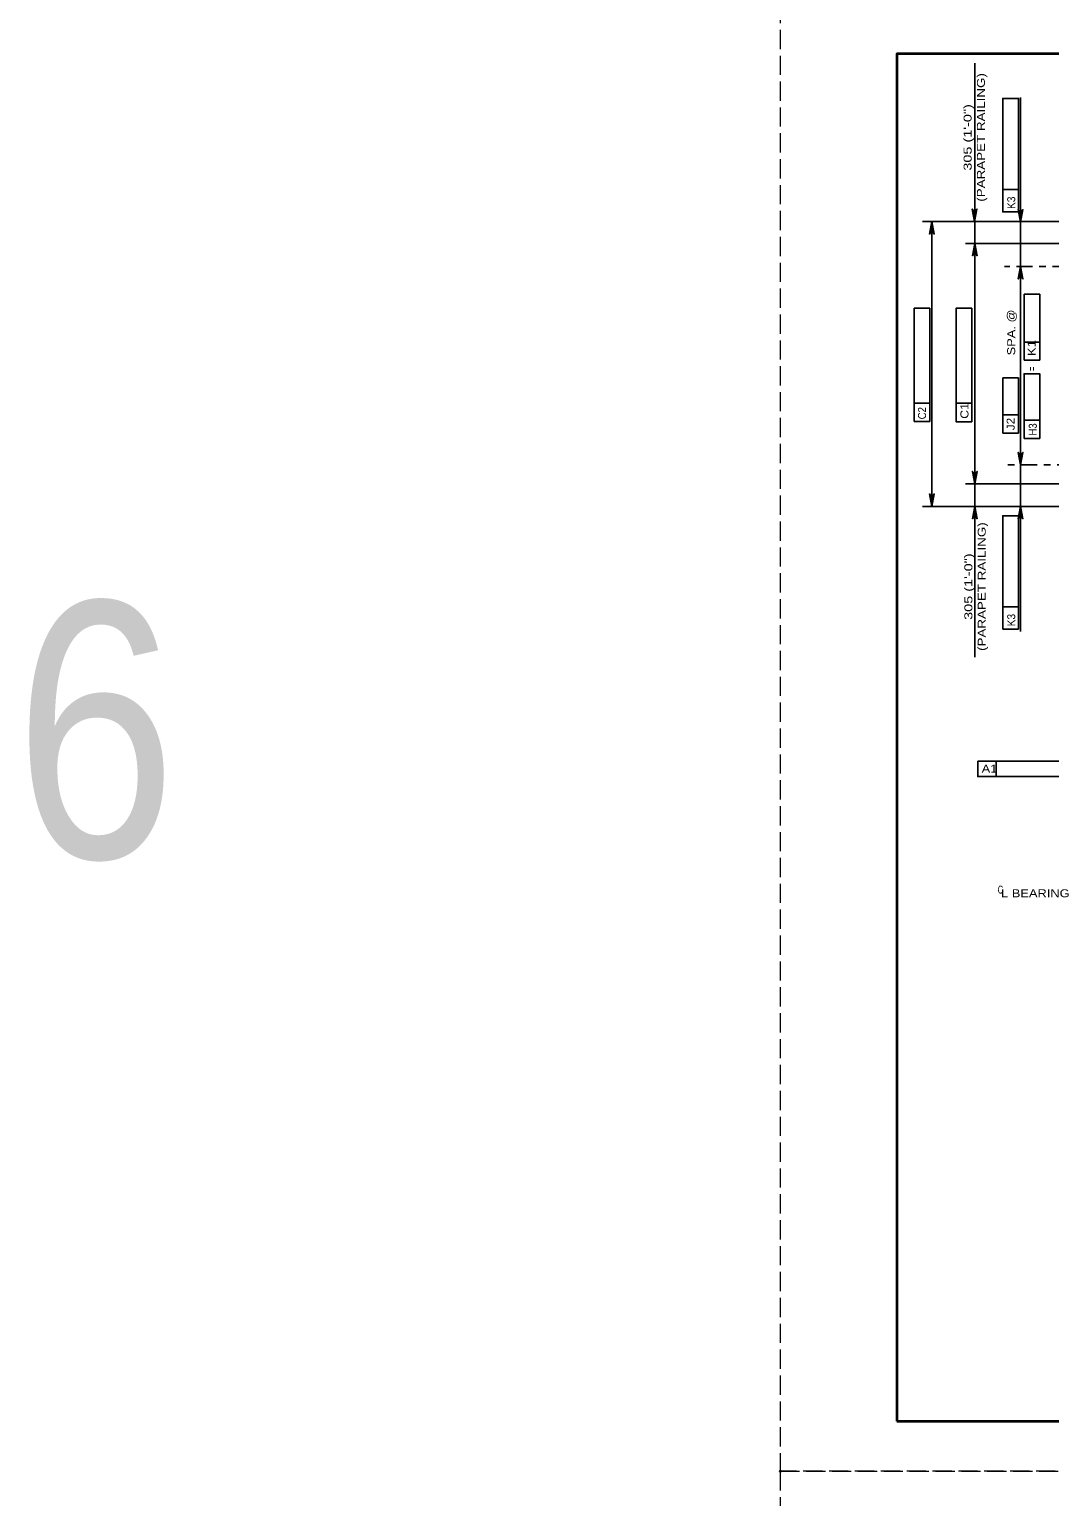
# Model space of a CAD drawing. Extents: x -11 to 79, y -154 to 0.
# Drawn here: x -11.26 to 4.04, y -132.38 to -110.38 of the extents above; entities that cross this region are included whole.
import ezdxf
from ezdxf.enums import TextEntityAlignment as Align

# ---------------------------------------------------------------- set-up
doc = ezdxf.new("R2010")
doc.units = 0
doc.header["$LTSCALE"] = 0.048
doc.header["$PDMODE"] = 32
doc.header["$PDSIZE"] = 0.024
doc.linetypes.add('DOT_DASHED', pattern=[7.7, 5, -1.2, 0.3, -1.2])
doc.linetypes.add('LONG_DASHED', pattern=[7.5, 6, -1.5])
for name, color, linetype, lineweight in [('1', 7, 'Continuous', 25), ('4', 7, 'Continuous', 25), ('63', 7, 'LONG_DASHED', 13)]:
    doc.layers.add(name, color=color, linetype=linetype, lineweight=lineweight)
doc.layers.add('53', color=7, linetype='Continuous')
doc.layers.add('62', color=7, linetype='Continuous')

msp = doc.modelspace()

# ---------------------------------------------------------------- hatches: boundary and pattern name
at = {"layer": '4'}
for points in [[(3.585, -113.15625), (3.62283, -113.15625), (3.60392, -113.26967)], [(3.585, -114.04958), (3.62283, -114.04958), (3.60392, -113.93625)], [(3.585, -116.797), (3.62283, -116.797), (3.60392, -116.91042)], [(3.585, -117.64183), (3.62283, -117.64183), (3.60392, -117.52842)]]:
    msp.add_hatch(color=256, dxfattribs=at).paths.add_polyline_path(points)

# ---------------------------------------------------------------- linework, layer by layer
at = {"layer": '1', "lineweight": 35}
msp.add_lwpolyline([(1.75, -131.25), (33.25, -131.25), (33.25, -110.75), (1.75, -110.75)], close=True, dxfattribs=at)
at = {"layer": '4'}
for p, q in [((2.91583, -110.88658), (2.91583, -119.79233)), ((3.60392, -114.27992), (3.60392, -111.40292)), ((3.57275, -112.78258), (3.3365, -112.78258)), ((3.60392, -113.15625), (3.60392, -113.04283)), ((9.06142, -113.26408), (2.13292, -113.26408)), ((2.27333, -113.26408), (2.27333, -117.53308)), ((9.29208, -113.59025), (2.77542, -113.59025)), ((3.60392, -117.53308), (3.60392, -114.27992)), ((3.6555, -114.35358), (3.89167, -114.35358)), ((3.6555, -115.33925), (3.6555, -114.35358)), ((3.89167, -114.35358), (3.89167, -115.33925)), ((2.00633, -114.56225), (2.24258, -114.56225)), ((2.00633, -116.263), (2.00633, -114.56225)), ((2.24258, -114.56225), (2.24258, -116.263)), ((3.89167, -115.07125), (3.6555, -115.07125)), ((3.89167, -115.33925), (3.6555, -115.33925)), ((3.33575, -115.60542), (3.57192, -115.60542)), ((3.33575, -116.43433), (3.33575, -115.60542)), ((3.57192, -115.60542), (3.57192, -116.43433)), ((2.24258, -115.98742), (2.00633, -115.98742)), ((2.87158, -115.98808), (2.63533, -115.98808)), ((3.57192, -116.15875), (3.33575, -116.15875)), ((2.24258, -116.263), (2.00633, -116.263)), ((3.89167, -116.23908), (3.6555, -116.23908)), ((3.57192, -116.43433), (3.33575, -116.43433)), ((3.89167, -116.51467), (3.6555, -116.51467)), ((7.02683, -117.19492), (2.77542, -117.19492)), ((6.7255, -117.53308), (2.13292, -117.53308)), ((3.60392, -117.64183), (3.60392, -117.75525)), ((3.60392, -117.75525), (3.60392, -119.41067)), ((3.57275, -119.03958), (3.3365, -119.03958)), ((3.57275, -119.37492), (3.3365, -119.37492)), ((2.96125, -121.35467), (4.62225, -121.35467)), ((3.23692, -121.58533), (3.23692, -121.35467))]:
    msp.add_line(p, q, dxfattribs=at)
at = {"layer": '4', "linetype": 'DOT_DASHED'}
for p, q in [((17.28283, -113.93625), (3.36083, -113.93625)), ((15.73267, -116.91042), (3.34217, -116.91042))]:
    msp.add_line(p, q, dxfattribs=at)
at = {"layer": '4'}
for points in [[(3.57275, -113.118), (3.3365, -113.118), (3.3365, -111.41717), (3.57275, -111.41717)], [(3.585, -113.15625), (3.62283, -113.15625), (3.60392, -113.26967)], [(3.585, -114.04958), (3.62283, -114.04958), (3.60392, -113.93625)], [(2.87158, -116.26367), (2.63533, -116.26367), (2.63533, -114.56283), (2.87158, -114.56283)], [(3.585, -116.797), (3.62283, -116.797), (3.60392, -116.91042)], [(3.585, -117.64183), (3.62283, -117.64183), (3.60392, -117.52842)]]:
    msp.add_lwpolyline(points, close=True, dxfattribs=at)
for points in [[(2.91325, -113.26225), (2.87833, -113.07583), (2.88825, -113.09017), (2.90075, -113.09758), (2.91325, -113.09975), (2.92575, -113.09758), (2.93825, -113.09017), (2.94825, -113.07583), (2.91325, -113.26225), (2.93825, -113.09017), (2.92575, -113.09758), (2.91325, -113.26225), (2.91325, -113.09975), (2.90075, -113.09758), (2.91325, -113.26225), (2.88825, -113.09017)], [(2.27333, -113.26408), (2.30825, -113.4505), (2.29833, -113.43617), (2.28583, -113.42875), (2.27333, -113.42658), (2.26083, -113.42875), (2.24833, -113.43617), (2.23842, -113.4505), (2.27333, -113.26408), (2.24833, -113.43617), (2.26083, -113.42875), (2.27333, -113.26408), (2.27333, -113.42658), (2.28583, -113.42875), (2.27333, -113.26408), (2.29833, -113.43617)], [(3.60392, -113.26967), (3.569, -113.08325), (3.57892, -113.09758), (3.59142, -113.105), (3.60392, -113.10717), (3.61642, -113.105), (3.62892, -113.09758), (3.63883, -113.08325), (3.60392, -113.26967), (3.62892, -113.09758), (3.61642, -113.105), (3.60392, -113.26967), (3.60392, -113.10717), (3.59142, -113.105), (3.60392, -113.26967), (3.57892, -113.09758)], [(2.91583, -113.59025), (2.95075, -113.77667), (2.94083, -113.76233), (2.92833, -113.75492), (2.91583, -113.75275), (2.90333, -113.75492), (2.89083, -113.76233), (2.88092, -113.77667), (2.91583, -113.59025), (2.89083, -113.76233), (2.90333, -113.75492), (2.91583, -113.59025), (2.91583, -113.75275), (2.92833, -113.75492), (2.91583, -113.59025), (2.94083, -113.76233)], [(3.60392, -113.93625), (3.63883, -114.12267), (3.62892, -114.10833), (3.61642, -114.10092), (3.60392, -114.09875), (3.59142, -114.10092), (3.57892, -114.10833), (3.569, -114.12267), (3.60392, -113.93625), (3.57892, -114.10833), (3.59142, -114.10092), (3.60392, -113.93625), (3.60392, -114.09875), (3.61642, -114.10092), (3.60392, -113.93625), (3.62892, -114.10833)], [(3.6555, -116.51467), (3.6555, -115.54458), (3.89167, -115.54458), (3.89167, -116.51467)], [(3.60392, -116.91042), (3.569, -116.724), (3.57892, -116.73833), (3.59142, -116.74575), (3.60392, -116.74792), (3.61642, -116.74575), (3.62892, -116.73833), (3.63883, -116.724), (3.60392, -116.91042), (3.62892, -116.73833), (3.61642, -116.74575), (3.60392, -116.91042), (3.60392, -116.74792), (3.59142, -116.74575), (3.60392, -116.91042), (3.57892, -116.73833)], [(2.91583, -117.19492), (2.88092, -117.0085), (2.89083, -117.02283), (2.90333, -117.03025), (2.91583, -117.03242), (2.92833, -117.03025), (2.94083, -117.02283), (2.95075, -117.0085), (2.91583, -117.19492), (2.94083, -117.02283), (2.92833, -117.03025), (2.91583, -117.19492), (2.91583, -117.03242), (2.90333, -117.03025), (2.91583, -117.19492), (2.89083, -117.02283)], [(2.27333, -117.53308), (2.23842, -117.34667), (2.24833, -117.361), (2.26083, -117.36842), (2.27333, -117.37058), (2.28583, -117.36842), (2.29833, -117.361), (2.30825, -117.34667), (2.27333, -117.53308), (2.29833, -117.361), (2.28583, -117.36842), (2.27333, -117.53308), (2.27333, -117.37058), (2.26083, -117.36842), (2.27333, -117.53308), (2.24833, -117.361)], [(2.91583, -117.53308), (2.95075, -117.7195), (2.94083, -117.70517), (2.92833, -117.69775), (2.91583, -117.69558), (2.90333, -117.69775), (2.89083, -117.70517), (2.88092, -117.7195), (2.91583, -117.53308), (2.89083, -117.70517), (2.90333, -117.69775), (2.91583, -117.53308), (2.91583, -117.69558), (2.92833, -117.69775), (2.91583, -117.53308), (2.94083, -117.70517)], [(3.3365, -119.37492), (3.3365, -117.67417), (3.57275, -117.67417), (3.57275, -119.37492)], [(3.60317, -117.53308), (3.63808, -117.7195), (3.62817, -117.70517), (3.61567, -117.69775), (3.60317, -117.69558), (3.59067, -117.69775), (3.57817, -117.70517), (3.56817, -117.7195), (3.60317, -117.53308), (3.57817, -117.70517), (3.59067, -117.69775), (3.60317, -117.53308), (3.60317, -117.69558), (3.61567, -117.69775), (3.60317, -117.53308), (3.62817, -117.70517)], [(4.62225, -121.58533), (2.96125, -121.58533), (2.96125, -121.35467)]]:
    msp.add_lwpolyline(points, dxfattribs=at)
at = {"layer": '62'}
msp.add_point((0, -132), dxfattribs=at)
at = {"layer": '63'}
for points in [[(0, -132), (34, -132), (34, -110), (0, -110)], [(0, -154), (34, -154), (34, -132), (0, -132)]]:
    msp.add_lwpolyline(points, close=True, dxfattribs=at)

# ---------------------------------------------------------------- texts
at = {"layer": '4'}
for s, width, p in [('(PARAPET RAILING)', 1.25, (3.06925, -112.00129)), ('305 (1\'-0")', 1.35, (2.86925, -112.00129)), ('C2', 0.9, (2.18542, -116.13621)), ('C1', 1.15, (2.82183, -116.10213)), ('J2', 1.1, (3.51475, -116.29887)), ('H3', 0.9, (3.847, -116.38012)), ('(PARAPET RAILING)', 1.25, (3.08058, -118.73646)), ('305 (1\'-0")', 1.35, (2.88058, -118.73646))]:
    msp.add_text(s, height=0.12, rotation=90, dxfattribs=dict(at, width=width)).set_placement(p, align=Align.CENTER)
for s, width, p in [('K3', 0.95, (3.52325, -113.07442)), ('SPA. @', 1.2, (3.5225, -115.269)), ('K1', 1.2, (3.82967, -115.27725)), ('=', 0.6, (3.83158, -115.50425)), ('K3', 0.95, (3.52325, -119.33133))]:
    msp.add_text(s, height=0.12, rotation=90, dxfattribs=dict(at, width=width)).set_placement(p)
at = {"layer": '4', "width": 1.2}
msp.add_text('A1', height=0.12, dxfattribs=at).set_placement((3.13754, -121.52608), align=Align.CENTER)
at = {"layer": '4'}
for s, width, p in [('C', 0.65, (3.26025, -123.33967)), ('L BEARING', 1.2, (3.31158, -123.39458))]:
    msp.add_text(s, height=0.12, dxfattribs=dict(at, width=width)).set_placement(p)
at = {"layer": '53', "width": 0.85}
msp.add_text('6', height=3.84, dxfattribs=at).set_placement((-10.26804, -122.80492), align=Align.CENTER)

doc.saveas('drawing.dxf')
